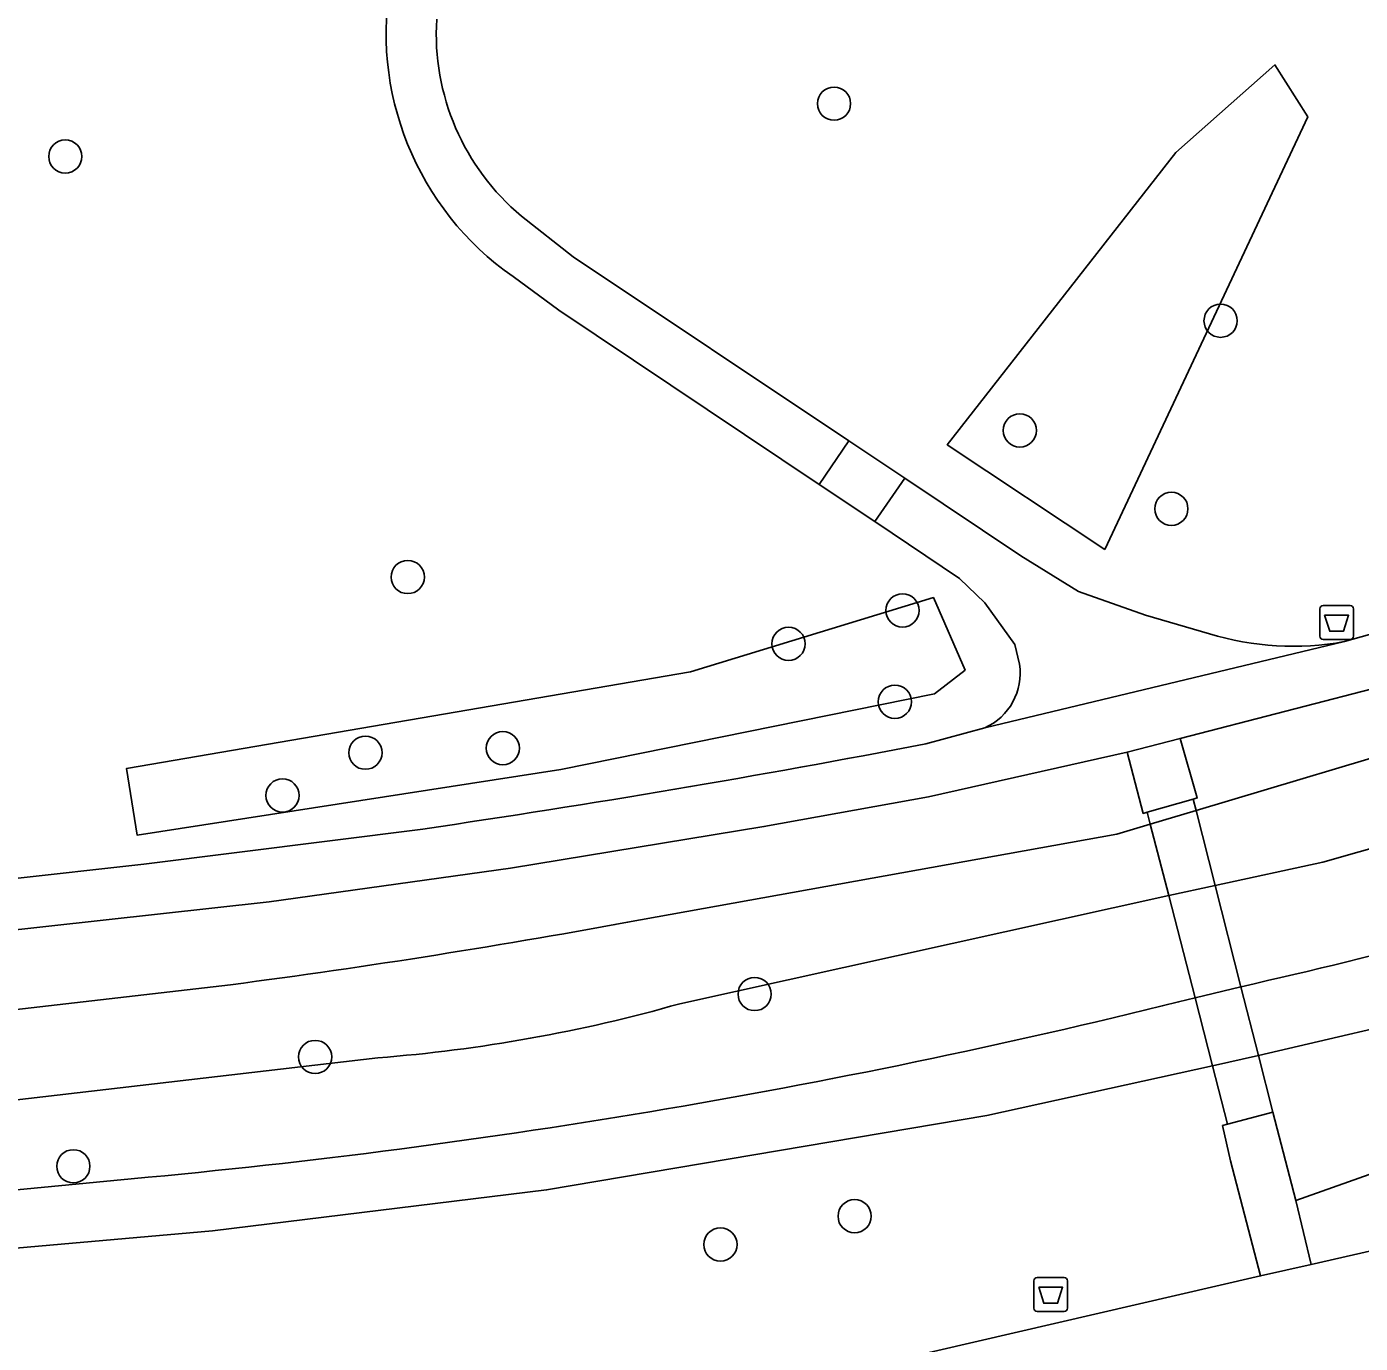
# Model space of a CAD drawing. Extents: x 156412 to 157779, y 382335 to 383768.
# Drawn here: x 157021.15 to 157060.38, y 383104.9 to 383143.63 of the extents above; entities that cross this region are included whole.
import ezdxf

# ---------------------------------------------------------------- set-up
doc = ezdxf.new("R2010")
doc.units = 0
for name, color, linetype in [('IMGEO_Afvalbak', 7, 'Continuous'), ('IMGEO_Boom', 7, 'Continuous'), ('IMGEO_Dek', 7, 'Continuous'), ('IMGEO_Groenvoorziening', 7, 'Continuous'), ('IMGEO_Oever', 7, 'Continuous'), ('IMGEO_Rijbaan_lokaal_gesloten', 7, 'Continuous'), ('IMGEO_Voetpad_halfverhard', 7, 'Continuous'), ('IMGEO_Voetpad_onverhard', 7, 'Continuous'), ('IMGEO_Voetpad_open', 7, 'Continuous'), ('IMGEO_Waterloop', 7, 'Continuous')]:
    doc.layers.add(name, color=color, linetype=linetype)

msp = doc.modelspace()

# ---------------------------------------------------------------- linework, layer by layer
at = {"layer": 'IMGEO_Afvalbak'}
for p, q in [((157059.285, 383126.6), (157060.075, 383126.6)), ((157060.075, 383126.6), (157059.285, 383126.6)), ((157059.185, 383125.7), (157059.185, 383126.5)), ((157059.185, 383126.5), (157059.185, 383125.7)), ((157060.175, 383126.5), (157060.175, 383125.7)), ((157060.175, 383125.7), (157060.175, 383126.5)), ((157060.075, 383125.6), (157059.285, 383125.6)), ((157059.285, 383125.6), (157060.075, 383125.6)), ((157050.776, 383105.933), (157050.776, 383106.733)), ((157050.776, 383106.733), (157050.776, 383105.933)), ((157050.876, 383106.833), (157051.666, 383106.833)), ((157051.666, 383106.833), (157050.876, 383106.833)), ((157051.766, 383106.733), (157051.766, 383105.933)), ((157051.766, 383105.933), (157051.766, 383106.733)), ((157051.666, 383105.833), (157050.876, 383105.833)), ((157050.876, 383105.833), (157051.666, 383105.833))]:
    msp.add_line(p, q, dxfattribs=at)
for points in [[(157059.328, 383126.314), (157060.032, 383126.314), (157059.883, 383125.844), (157059.477, 383125.844), (157059.328, 383126.314)], [(157050.919, 383106.547), (157051.623, 383106.547), (157051.474, 383106.077), (157051.068, 383106.077), (157050.919, 383106.547)]]:
    msp.add_lwpolyline(points, dxfattribs=at)
for centre, start, end in [((157059.285, 383126.5), 90, 180), ((157059.285, 383126.5), 90, 180), ((157060.075, 383126.5), 0, 90), ((157060.075, 383126.5), 360, 90), ((157059.285, 383125.7), 180, 270), ((157059.285, 383125.7), 180, 270), ((157060.075, 383125.7), 270, 0), ((157060.075, 383125.7), 270, 0), ((157050.876, 383106.733), 90, 180), ((157050.876, 383106.733), 90, 180), ((157051.666, 383106.733), 0, 90), ((157051.666, 383106.733), 360, 90), ((157050.876, 383105.933), 180, 270), ((157050.876, 383105.933), 180, 270), ((157051.666, 383105.933), 270, 0), ((157051.666, 383105.933), 270, 0)]:
    msp.add_arc(centre, 0.1, start, end, dxfattribs=at)
at = {"layer": 'IMGEO_Boom'}
for centre in [(157044.898, 383141.365), (157022.287, 383139.81), (157056.269, 383134.98), (157050.363, 383131.753), (157054.82, 383129.447), (157032.359, 383127.44), (157046.913, 383126.458), (157043.561, 383125.476), (157046.688, 383123.771), (157031.115, 383122.272), (157035.156, 383122.406), (157028.677, 383121.015), (157042.563, 383115.173), (157029.635, 383113.321), (157022.524, 383110.105), (157045.504, 383108.637), (157041.556, 383107.803)]:
    msp.add_circle(centre, 0.489, dxfattribs=at)
at = {"layer": 'IMGEO_Dek'}
msp.add_lwpolyline([(157054.112, 383120.518), (157054.2, 383120.174), (157054.742, 383118.071), (157055.516, 383115.062), (157056.032, 383113.059), (157056.474, 383111.344), (157057.809, 383111.696), (157057.384, 383113.363), (157056.868, 383115.388), (157056.11, 383118.366), (157055.548, 383120.574), (157055.463, 383120.908)], close=True, dxfattribs=at)
at = {"layer": 'IMGEO_Groenvoorziening'}
for points in [[(157059.908, 383125.54), (157065.936, 383127.229), (157070.795, 383128.829), (157075.932, 383130.805), (157081.414, 383133.313), (157086.874, 383136.116), (157091.608, 383138.7), (157096.369, 383141.426), (157100.322, 383143.63)], [(157097.204, 383139.94), (157087.543, 383134.715), (157082.143, 383131.983), (157076.489, 383129.407), (157071.269, 383127.385), (157066.381, 383125.741), (157061.291, 383124.301), (157055.083, 383122.685), (157055.581, 383120.943), (157055.463, 383120.908), (157054.112, 383120.518), (157053.992, 383120.484), (157053.524, 383122.287), (157047.676, 383120.977), (157042.837, 383120.097), (157035.382, 383118.876), (157028.285, 383117.883), (157015.228, 383116.442), (157000.774, 383115.122), (156994.674, 383114.753)], [(157035.706, 383138.054), (157037.221, 383136.861), (157045.333, 383131.445), (157046.976, 383130.347), (157050.394, 383128.065), (157052.089, 383127.018), (157054.061, 383126.318), (157055.94, 383125.77)], [(157044.459, 383130.165), (157036.805, 383135.286), (157035.458, 383136.276)], [(157050.356, 383124.874), (157050.216, 383125.451), (157049.335, 383126.679), (157048.59, 383127.4), (157046.094, 383129.07), (157044.459, 383130.165)], [(157090.578, 383124.219), (157085.436, 383122.004), (157068.811, 383116.028), (157057.384, 383113.363), (157056.032, 383113.059), (157049.391, 383111.601), (157036.441, 383109.41), (157026.619, 383108.211), (157016.037, 383107.279), (157005.599, 383106.104), (156990.908, 383103.041)], [(157039.203, 383117.356), (157053.214, 383119.88), (157054.2, 383120.174), (157055.548, 383120.574), (157062.697, 383122.706)], [(157047.603, 383122.533), (157049.329, 383123.002)], [(156996.745, 383116.393), (157003.872, 383116.907), (157016.491, 383118.089), (157024.597, 383118.989), (157032.803, 383120.027)], [(156999.383, 383099.401), (157011.653, 383101.282), (157018.278, 383100.73), (157020.12, 383100.169), (157020.538, 383098.341), (157057.442, 383106.88), (157056.555, 383110.27), (157056.326, 383111.305), (157056.474, 383111.344), (157057.809, 383111.696), (157058.478, 383109.097), (157079.17, 383116.435), (157091.63, 383119.353), (157102.874, 383119.498)], [(157102.874, 383119.498), (157091.63, 383119.353), (157079.17, 383116.435), (157058.478, 383109.097), (157058.93, 383107.216), (157103.506, 383117.395)], [(156990.136, 383110.462), (157015.41, 383114.089), (157027.151, 383115.448)]]:
    msp.add_lwpolyline(points, dxfattribs=at)
for points in [[(157052.865, 383128.246), (157058.831, 383140.98), (157057.866, 383142.505), (157054.954, 383139.926), (157048.23, 383131.33)], [(157052.865, 383128.246), (157048.23, 383131.33), (157054.954, 383139.926), (157057.866, 383142.505), (157058.831, 383140.98)], [(157024.4, 383119.847), (157036.867, 383121.782), (157047.853, 383124.005), (157048.751, 383124.701), (157047.821, 383126.837), (157040.678, 383124.646), (157024.09, 383121.811)], [(157047.821, 383126.837), (157048.751, 383124.701), (157047.853, 383124.005), (157036.867, 383121.782), (157024.4, 383119.847), (157024.09, 383121.811), (157040.678, 383124.646)]]:
    msp.add_lwpolyline(points, close=True, dxfattribs=at)
for centre, radius, start, end in [((157040.469, 383143.447), 8.748, 168.9204, 235.0525), ((157040.196, 383143.422), 6.998, 176.5142, 230.0881), ((157058.394, 383133.77), 8.368, 252.9442, 280.421), ((157048.608, 383124.615), 1.767, 294.0838, 8.4169), ((156983.685, 383455.064), 338.618, 278.34037, 280.88046), ((156997.709, 383340.438), 226.909, 277.45532, 280.5368)]:
    msp.add_arc(centre, radius, start, end, dxfattribs=at)
at = {"layer": 'IMGEO_Oever'}
for points in [[(156990.908, 383103.041), (157005.599, 383106.104), (157016.037, 383107.279), (157026.619, 383108.211), (157036.441, 383109.41), (157049.391, 383111.601), (157056.032, 383113.059), (157057.384, 383113.363), (157068.811, 383116.028), (157085.436, 383122.004), (157090.578, 383124.219), (157094.194, 383126.25), (157104.99, 383132.937)], [(157062.697, 383122.706), (157055.548, 383120.574), (157054.2, 383120.174), (157053.214, 383119.88), (157039.203, 383117.356)], [(157054.742, 383118.071), (157056.11, 383118.366), (157059.278, 383119.049), (157070.894, 383122.354)], [(157040.364, 383114.888), (157054.742, 383118.071)], [(157027.151, 383115.448), (157015.41, 383114.089), (156990.136, 383110.462)], [(157056.868, 383115.388), (157055.516, 383115.062)], [(157003.314, 383107.221), (156997.014, 383105.643), (156992.086, 383105.081), (156990.962, 383105.373), (156991.038, 383105.525), (156988.816, 383106.632), (156989.221, 383107.475), (156991.456, 383106.379), (156991.531, 383106.531), (156990.882, 383107.296), (156990.963, 383107.446), (156988.828, 383108.597), (156989.314, 383109.453), (156991.412, 383108.283), (156991.495, 383108.432), (157008.474, 383110.62), (157031.479, 383113.297)], [(157024.226, 383109.736), (157010.967, 383108.464)]]:
    msp.add_lwpolyline(points, dxfattribs=at)
for centre, radius, start, end in [((157017.384, 383290.043), 179.062, 282.73881, 290.91171), ((156997.709, 383340.438), 226.909, 277.45532, 280.5368), ((157005.507, 383314.284), 205.403, 275.22872, 284.09122), ((157027.998, 383158.343), 45.181, 274.4192, 285.8851)]:
    msp.add_arc(centre, radius, start, end, dxfattribs=at)
at = {"layer": 'IMGEO_Rijbaan_lokaal_gesloten'}
msp.add_lwpolyline([(157113.676, 383113.665), (157112.31, 383119.46), (157110.356, 383119.021), (157103.506, 383117.395), (157058.93, 383107.216), (157057.442, 383106.88), (157020.538, 383098.341), (156996.709, 383092.854), (156990.825, 383091.499), (156989.432, 383091.085), (156988.056, 383090.676), (156986.228, 383089.867)], dxfattribs=at)
at = {"layer": 'IMGEO_Voetpad_halfverhard'}
for points in [[(157100.322, 383143.63), (157096.369, 383141.426), (157091.608, 383138.7), (157086.874, 383136.116), (157081.414, 383133.313), (157075.932, 383130.805), (157070.795, 383128.829), (157065.936, 383127.229), (157059.908, 383125.54), (157049.329, 383123.002), (157047.603, 383122.533)], [(157035.382, 383118.876), (157042.837, 383120.097), (157047.676, 383120.977), (157053.524, 383122.287), (157055.083, 383122.685), (157061.291, 383124.301), (157066.381, 383125.741), (157071.269, 383127.385), (157076.489, 383129.407), (157082.143, 383131.983), (157087.543, 383134.715), (157097.204, 383139.94)], [(157035.458, 383136.276), (157036.805, 383135.286), (157044.459, 383130.165), (157045.333, 383131.445), (157037.221, 383136.861), (157035.706, 383138.054)], [(157052.089, 383127.018), (157050.394, 383128.065), (157046.976, 383130.347), (157046.094, 383129.07), (157048.59, 383127.4), (157049.335, 383126.679), (157050.216, 383125.451), (157050.356, 383124.874)], [(157055.94, 383125.77), (157054.061, 383126.318), (157052.089, 383127.018)], [(157049.329, 383123.002), (157059.908, 383125.54)], [(157032.803, 383120.027), (157024.597, 383118.989), (157016.491, 383118.089), (157003.872, 383116.907), (156996.745, 383116.393)], [(156994.674, 383114.753), (157000.774, 383115.122), (157015.228, 383116.442), (157028.285, 383117.883), (157035.382, 383118.876)]]:
    msp.add_lwpolyline(points, dxfattribs=at)
msp.add_lwpolyline([(157044.459, 383130.165), (157046.094, 383129.07), (157046.976, 383130.347), (157045.333, 383131.445)], close=True, dxfattribs=at)
for centre, radius, start, end in [((157040.469, 383143.447), 8.748, 168.9204, 235.0525), ((157040.196, 383143.422), 6.998, 176.5142, 230.0881), ((157058.394, 383133.77), 8.368, 252.9442, 280.421), ((157048.608, 383124.615), 1.767, 294.0838, 8.4169), ((156983.685, 383455.064), 338.618, 278.34037, 280.88046)]:
    msp.add_arc(centre, radius, start, end, dxfattribs=at)
at = {"layer": 'IMGEO_Voetpad_onverhard'}
for points in [[(157055.083, 383122.685), (157053.524, 383122.287), (157053.992, 383120.484), (157054.112, 383120.518), (157055.463, 383120.908), (157055.581, 383120.943)], [(157058.478, 383109.097), (157057.809, 383111.696), (157056.474, 383111.344), (157056.326, 383111.305), (157056.555, 383110.27), (157057.442, 383106.88), (157058.93, 383107.216)]]:
    msp.add_lwpolyline(points, close=True, dxfattribs=at)
at = {"layer": 'IMGEO_Voetpad_open'}
msp.add_lwpolyline([(157054.112, 383120.518), (157054.2, 383120.174), (157054.742, 383118.071), (157055.516, 383115.062), (157056.032, 383113.059), (157056.474, 383111.344), (157057.809, 383111.696), (157057.384, 383113.363), (157056.868, 383115.388), (157056.11, 383118.366), (157055.548, 383120.574), (157055.463, 383120.908)], close=True, dxfattribs=at)
at = {"layer": 'IMGEO_Waterloop'}
for points in [[(157070.894, 383122.354), (157059.278, 383119.049), (157056.11, 383118.366), (157054.742, 383118.071), (157040.364, 383114.888)], [(157055.516, 383115.062), (157056.868, 383115.388)], [(157031.479, 383113.297), (157008.474, 383110.62), (156991.495, 383108.432), (156991.412, 383108.283), (156989.314, 383109.453), (156988.828, 383108.597), (156990.963, 383107.446), (156990.882, 383107.296), (156991.531, 383106.531), (156991.456, 383106.379), (156989.221, 383107.475), (156988.816, 383106.632), (156991.038, 383105.525), (156990.962, 383105.373), (156992.086, 383105.081), (156997.014, 383105.643), (157003.314, 383107.221)], [(157010.967, 383108.464), (157024.226, 383109.736)]]:
    msp.add_lwpolyline(points, dxfattribs=at)
for centre, radius, start, end in [((157017.384, 383290.043), 179.062, 282.73881, 290.91171), ((157005.507, 383314.284), 205.403, 275.22872, 284.09122), ((157027.998, 383158.343), 45.181, 274.4192, 285.8851)]:
    msp.add_arc(centre, radius, start, end, dxfattribs=at)

doc.saveas('drawing.dxf')
